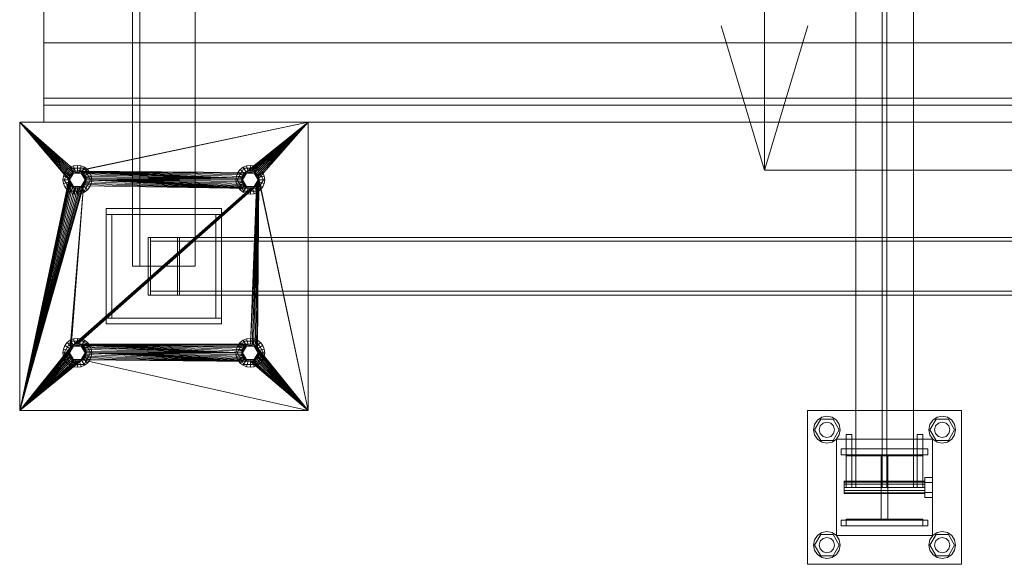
# Model space of a CAD drawing. Header units: millimetres. Extents: x -2233 to 61924, y -68080 to 6847.
# Tile 436 of 656: x 8333 to 9358, y -19060 to -18494. Entities that reach past the tile are written whole.
import ezdxf

# ---------------------------------------------------------------- set-up
doc = ezdxf.new("R2010")
doc.units = ezdxf.units.MM
for name, color, linetype, lineweight in [('COTAS_O', 1, 'Continuous', 0), ('superior_C01', 7, 'Continuous', 0), ('superior_mezcladora', 7, 'Continuous', 0)]:
    doc.layers.add(name, color=color, linetype=linetype, lineweight=lineweight)
doc.dimstyles.new('R19_100', dxfattribs={"dimtxt": 250, "dimasz": 150, "dimexe": 150, "dimexo": 80, "dimgap": 100, "dimtad": 1, "dimtih": 1, "dimtoh": 1, "dimdsep": 46, "dimcen": 0.09, "dimadec": 0, "dimazin": 0, "dimtfac": 1, "dimtdec": 4, "dimtofl": 0, "dimtmove": 0, "dimatfit": 3, "dimfxl": 1, "dimtolj": 1, "dimtzin": 0, "dimarcsym": 0})

# ---------------------------------------------------------------- blocks, each defined once
blk = doc.blocks.new('DIM_R27_41')
at = {"layer": 'COTAS_O'}
for p, q in [((9108.4, -17350), (9063.4, -17500)), ((9808.4, -17350), (9108.4, -17350)), ((9108.4, -18650), (9108.4, -17350)), ((9108.4, -17350), (9153.4, -17500)), ((9108.4, -18650), (9063.4, -18500)), ((9108.4, -18650), (9153.4, -18500)), ((9808.4, -18650), (9108.4, -18650))]:
    blk.add_line(p, q, dxfattribs=at)
blk.add_text('1300 O', height=250, rotation=90, dxfattribs=at).set_placement((9008.4, -18000))

msp = doc.modelspace()

# ---------------------------------------------------------------- linework, layer by layer
at = {"layer": 'superior_C01'}
for p, q in [((9203.297, -17020), (9203.297, -18980)), ((9230.797, -17020), (9230.797, -18980)), ((9235.797, -18980), (9235.797, -17020)), ((9263.297, -18980), (9263.297, -17020)), ((9153.297, -19060), (9153.297, -18900)), ((9153.297, -18900), (9313.297, -18900)), ((9313.297, -18900), (9313.297, -19060)), ((9160.363, -18914.642), (9163.397, -18910.101)), ((9160.497, -18920), (9166.897, -18908.915)), ((9163.397, -18910.101), (9167.939, -18907.066)), ((9166.897, -18908.915), (9179.697, -18908.915)), ((9167.939, -18907.066), (9173.297, -18906)), ((9169.297, -18913.072), (9173.297, -18912)), ((9173.297, -18906), (9178.655, -18907.066)), ((9173.297, -18912), (9177.297, -18913.072)), ((9178.655, -18907.066), (9183.196, -18910.101)), ((9179.697, -18908.915), (9186.097, -18920)), ((9183.196, -18910.101), (9186.231, -18914.642)), ((9280.363, -18914.642), (9283.397, -18910.101)), ((9280.497, -18920), (9286.897, -18908.915)), ((9283.397, -18910.101), (9287.939, -18907.066)), ((9286.897, -18908.915), (9299.697, -18908.915)), ((9287.939, -18907.066), (9293.297, -18906)), ((9289.297, -18913.072), (9293.297, -18912)), ((9293.297, -18906), (9298.655, -18907.066)), ((9293.297, -18912), (9297.297, -18913.072)), ((9298.655, -18907.066), (9303.196, -18910.101)), ((9299.697, -18908.915), (9306.097, -18920)), ((9303.196, -18910.101), (9306.231, -18914.642)), ((9159.297, -18920), (9160.363, -18914.642)), ((9160.363, -18925.358), (9159.297, -18920)), ((9166.897, -18931.085), (9160.497, -18920)), ((9165.297, -18920), (9166.369, -18916)), ((9166.369, -18924), (9165.297, -18920)), ((9166.369, -18916), (9169.297, -18913.072)), ((9177.297, -18913.072), (9180.225, -18916)), ((9186.097, -18920), (9179.697, -18931.085)), ((9180.225, -18916), (9181.297, -18920)), ((9181.297, -18920), (9180.225, -18924)), ((9186.231, -18914.642), (9187.297, -18920)), ((9187.297, -18920), (9186.231, -18925.358)), ((9279.297, -18920), (9280.363, -18914.642)), ((9280.363, -18925.358), (9279.297, -18920)), ((9286.897, -18931.085), (9280.497, -18920)), ((9285.297, -18920), (9286.369, -18916)), ((9286.369, -18924), (9285.297, -18920)), ((9286.369, -18916), (9289.297, -18913.072)), ((9297.297, -18913.072), (9300.225, -18916)), ((9306.097, -18920), (9299.697, -18931.085)), ((9300.225, -18916), (9301.297, -18920)), ((9301.297, -18920), (9300.225, -18924)), ((9306.231, -18914.642), (9307.297, -18920)), ((9307.297, -18920), (9306.231, -18925.358)), ((9163.397, -18929.899), (9160.363, -18925.358)), ((9167.939, -18932.934), (9163.397, -18929.899)), ((9169.297, -18926.928), (9166.369, -18924)), ((9179.697, -18931.085), (9166.897, -18931.085)), ((9173.297, -18934), (9167.939, -18932.934)), ((9173.297, -18928), (9169.297, -18926.928)), ((9177.297, -18926.928), (9173.297, -18928)), ((9178.655, -18932.934), (9173.297, -18934)), ((9180.225, -18924), (9177.297, -18926.928)), ((9183.196, -18929.899), (9178.655, -18932.934)), ((9186.231, -18925.358), (9183.196, -18929.899)), ((9183.297, -19030), (9183.297, -18930)), ((9183.297, -18930), (9283.297, -18930)), ((9193.297, -18980), (9193.297, -18925)), ((9193.297, -18925), (9199.297, -18925)), ((9199.297, -18980), (9199.297, -18925)), ((9267.297, -18980), (9267.297, -18925)), ((9267.297, -18925), (9273.297, -18925)), ((9273.297, -18980), (9273.297, -18925)), ((9283.397, -18929.899), (9280.363, -18925.358)), ((9283.297, -18930), (9283.297, -19030)), ((9287.939, -18932.934), (9283.397, -18929.899)), ((9289.297, -18926.928), (9286.369, -18924)), ((9299.697, -18931.085), (9286.897, -18931.085)), ((9293.297, -18934), (9287.939, -18932.934)), ((9293.297, -18928), (9289.297, -18926.928)), ((9297.297, -18926.928), (9293.297, -18928)), ((9298.655, -18932.934), (9293.297, -18934)), ((9300.225, -18924), (9297.297, -18926.928)), ((9303.196, -18929.899), (9298.655, -18932.934)), ((9306.231, -18925.358), (9303.196, -18929.899)), ((9188.297, -18940), (9278.297, -18940)), ((9188.297, -18946), (9188.297, -18940)), ((9193.297, -18947), (9193.297, -18940)), ((9193.297, -18940), (9273.297, -18940)), ((9273.297, -18940), (9273.297, -18947)), ((9278.297, -18946), (9278.297, -18940)), ((9188.297, -18946), (9278.297, -18946)), ((9273.297, -18947), (9193.297, -18947)), ((9229.797, -19013), (9229.797, -18947)), ((9229.797, -18947), (9236.797, -18947)), ((9236.797, -18947), (9236.797, -19013)), ((9191.297, -18974.457), (9191.297, -18973.6)), ((9275.297, -18973.6), (9191.297, -18973.6)), ((9191.297, -18974.457), (9191.297, -18976.8)), ((9191.297, -18974.457), (9275.297, -18974.457)), ((9275.297, -18974.8), (9275.297, -18969.6)), ((9283.297, -18969.6), (9275.297, -18969.6)), ((9275.297, -18973.6), (9275.297, -18974.457)), ((9275.297, -18974.457), (9275.297, -18976.8)), ((9283.297, -18969.6), (9283.297, -18974.8)), ((9191.297, -18976.8), (9191.297, -18980)), ((9191.297, -18976.8), (9275.297, -18976.8)), ((9191.297, -18980), (9191.297, -18983.2)), ((9191.297, -18980), (9275.297, -18980)), ((9191.297, -18983.2), (9191.297, -18985.543)), ((9191.297, -18983.2), (9275.297, -18983.2)), ((9193.297, -18980), (9199.297, -18980)), ((9263.297, -18980), (9203.297, -18980)), ((9235.797, -18980), (9230.797, -18980)), ((9267.297, -18980), (9273.297, -18980)), ((9275.297, -18974.8), (9275.297, -18985.2)), ((9275.297, -18974.8), (9283.297, -18974.8)), ((9275.297, -18976.8), (9275.297, -18980)), ((9275.297, -18980), (9275.297, -18983.2)), ((9275.297, -18983.2), (9275.297, -18985.543)), ((9283.297, -18974.8), (9283.297, -18985.2)), ((9191.297, -18985.543), (9191.297, -18986.4)), ((9191.297, -18985.543), (9275.297, -18985.543)), ((9191.297, -18986.4), (9275.297, -18986.4)), ((9275.297, -18985.2), (9275.297, -18990.4)), ((9275.297, -18985.2), (9283.297, -18985.2)), ((9275.297, -18985.543), (9275.297, -18986.4)), ((9275.297, -18990.4), (9283.297, -18990.4)), ((9283.297, -18985.2), (9283.297, -18990.4)), ((9188.297, -19014), (9278.297, -19014)), ((9188.297, -19020), (9188.297, -19014)), ((9193.297, -19020), (9193.297, -19013)), ((9193.297, -19013), (9273.297, -19013)), ((9236.797, -19013), (9229.797, -19013)), ((9273.297, -19013), (9273.297, -19020)), ((9278.297, -19020), (9278.297, -19014)), ((9188.297, -19020), (9278.297, -19020)), ((9273.297, -19020), (9193.297, -19020)), ((9159.297, -19040), (9160.363, -19034.642)), ((9160.363, -19034.642), (9163.397, -19030.101)), ((9160.497, -19040), (9166.897, -19028.915)), ((9163.397, -19030.101), (9167.939, -19027.066)), ((9166.369, -19036), (9169.297, -19033.072)), ((9166.897, -19028.915), (9179.697, -19028.915)), ((9167.939, -19027.066), (9173.297, -19026)), ((9169.297, -19033.072), (9173.297, -19032)), ((9173.297, -19026), (9178.655, -19027.066)), ((9173.297, -19032), (9177.297, -19033.072)), ((9177.297, -19033.072), (9180.225, -19036)), ((9178.655, -19027.066), (9183.196, -19030.101)), ((9179.697, -19028.915), (9186.097, -19040)), ((9183.196, -19030.101), (9186.231, -19034.642)), ((9283.297, -19030), (9183.297, -19030)), ((9186.231, -19034.642), (9187.297, -19040)), ((9279.297, -19040), (9280.363, -19034.642)), ((9280.363, -19034.642), (9283.397, -19030.101)), ((9280.497, -19040), (9286.897, -19028.915)), ((9283.397, -19030.101), (9287.939, -19027.066)), ((9286.369, -19036), (9289.297, -19033.072)), ((9286.897, -19028.915), (9299.697, -19028.915)), ((9287.939, -19027.066), (9293.297, -19026)), ((9289.297, -19033.072), (9293.297, -19032)), ((9293.297, -19026), (9298.655, -19027.066)), ((9293.297, -19032), (9297.297, -19033.072)), ((9297.297, -19033.072), (9300.225, -19036)), ((9298.655, -19027.066), (9303.196, -19030.101)), ((9299.697, -19028.915), (9306.097, -19040)), ((9303.196, -19030.101), (9306.231, -19034.642)), ((9306.231, -19034.642), (9307.297, -19040)), ((9160.363, -19045.358), (9159.297, -19040)), ((9163.397, -19049.899), (9160.363, -19045.358)), ((9166.897, -19051.085), (9160.497, -19040)), ((9165.297, -19040), (9166.369, -19036)), ((9166.369, -19044), (9165.297, -19040)), ((9169.297, -19046.928), (9166.369, -19044)), ((9180.225, -19044), (9177.297, -19046.928)), ((9186.097, -19040), (9179.697, -19051.085)), ((9180.225, -19036), (9181.297, -19040)), ((9181.297, -19040), (9180.225, -19044)), ((9186.231, -19045.358), (9183.196, -19049.899)), ((9187.297, -19040), (9186.231, -19045.358)), ((9280.363, -19045.358), (9279.297, -19040)), ((9283.397, -19049.899), (9280.363, -19045.358)), ((9286.897, -19051.085), (9280.497, -19040)), ((9285.297, -19040), (9286.369, -19036)), ((9286.369, -19044), (9285.297, -19040)), ((9289.297, -19046.928), (9286.369, -19044)), ((9300.225, -19044), (9297.297, -19046.928)), ((9306.097, -19040), (9299.697, -19051.085)), ((9300.225, -19036), (9301.297, -19040)), ((9301.297, -19040), (9300.225, -19044)), ((9306.231, -19045.358), (9303.196, -19049.899)), ((9307.297, -19040), (9306.231, -19045.358)), ((9167.939, -19052.934), (9163.397, -19049.899)), ((9179.697, -19051.085), (9166.897, -19051.085)), ((9173.297, -19054), (9167.939, -19052.934)), ((9173.297, -19048), (9169.297, -19046.928)), ((9177.297, -19046.928), (9173.297, -19048)), ((9178.655, -19052.934), (9173.297, -19054)), ((9183.196, -19049.899), (9178.655, -19052.934)), ((9287.939, -19052.934), (9283.397, -19049.899)), ((9299.697, -19051.085), (9286.897, -19051.085)), ((9293.297, -19054), (9287.939, -19052.934)), ((9293.297, -19048), (9289.297, -19046.928)), ((9297.297, -19046.928), (9293.297, -19048)), ((9298.655, -19052.934), (9293.297, -19054)), ((9303.196, -19049.899), (9298.655, -19052.934)), ((9313.297, -19060), (9153.297, -19060))]:
    msp.add_line(p, q, dxfattribs=at)
at = {"layer": 'superior_mezcladora'}
for p, q in [((8450.881, -17250), (8450.881, -18750)), ((8458.381, -18750), (8458.381, -17250)), ((8515.881, -18750), (8515.881, -17250)), ((8358.381, -18600), (8358.381, -17400)), ((8358.381, -18582.5), (8358.381, -18517.5)), ((8358.381, -18517.5), (9808.381, -18517.5)), ((8358.381, -18582.5), (8358.381, -18575)), ((8358.381, -18575), (9808.381, -18575)), ((9808.381, -18582.5), (8358.381, -18582.5)), ((8333.381, -18900), (8333.381, -18600)), ((8333.381, -18600), (8384.381, -18660)), ((8333.381, -18600), (8384.554, -18658.244)), ((8333.381, -18600), (8385.067, -18656.556)), ((8333.381, -18600), (8385.898, -18655)), ((8333.381, -18600), (8387.018, -18653.636)), ((8333.381, -18600), (8388.381, -18652.517)), ((8333.381, -18600), (8389.937, -18651.685)), ((8333.381, -18600), (8391.626, -18651.173)), ((8333.381, -18600), (8633.381, -18600)), ((9808.381, -18600), (8358.381, -18600)), ((8633.381, -18600), (8391.626, -18651.173)), ((8633.381, -18600), (8393.381, -18651)), ((8633.381, -18600), (8568.381, -18652.517)), ((8633.381, -18600), (8569.937, -18651.685)), ((8633.381, -18600), (8571.626, -18651.173)), ((8633.381, -18600), (8573.381, -18651)), ((8633.381, -18600), (8575.137, -18651.173)), ((8633.381, -18600), (8576.826, -18651.685)), ((8633.381, -18600), (8578.382, -18652.517)), ((8633.381, -18600), (8579.745, -18653.636)), ((8633.381, -18600), (8580.865, -18655)), ((8633.381, -18600), (8581.696, -18656.556)), ((8633.381, -18600), (8582.209, -18658.244)), ((8633.381, -18600), (8633.381, -18900)), ((8389.499, -18645.511), (8385.881, -18647.01)), ((8393.381, -18645), (8389.499, -18645.511)), ((8391.052, -18651.307), (8389.499, -18645.511)), ((8397.264, -18645.511), (8393.381, -18645)), ((8393.381, -18651), (8393.381, -18645)), ((8395.711, -18651.307), (8397.264, -18645.511)), ((8400.881, -18647.01), (8397.264, -18645.511)), ((8569.499, -18645.511), (8565.881, -18647.01)), ((8573.381, -18645), (8569.499, -18645.511)), ((8571.052, -18651.307), (8569.499, -18645.511)), ((8577.264, -18645.511), (8573.381, -18645)), ((8573.381, -18651), (8573.381, -18645)), ((8575.711, -18651.307), (8577.264, -18645.511)), ((8580.881, -18647.01), (8577.264, -18645.511)), ((8378.893, -18656.118), (8378.381, -18660)), ((8380.391, -18652.5), (8378.893, -18656.118)), ((8384.688, -18657.671), (8378.893, -18656.118)), ((8386.456, -18648.006), (8379.531, -18660)), ((8382.775, -18649.393), (8380.391, -18652.5)), ((8385.587, -18655.5), (8380.391, -18652.5)), ((8385.881, -18647.01), (8382.775, -18649.393)), ((8387.018, -18653.636), (8382.775, -18649.393)), ((8385.067, -18656.556), (8384.554, -18658.244)), ((8384.688, -18657.671), (8385.587, -18655.5)), ((8385.898, -18655), (8385.067, -18656.556)), ((8385.381, -18660), (8389.381, -18653.072)), ((8385.587, -18655.5), (8387.018, -18653.636)), ((8385.654, -18657.929), (8386.453, -18656)), ((8388.881, -18652.206), (8385.881, -18647.01)), ((8387.018, -18653.636), (8385.898, -18655)), ((8386.453, -18656), (8387.725, -18654.343)), ((8400.306, -18648.006), (8386.456, -18648.006)), ((8389.381, -18653.072), (8386.456, -18648.006)), ((8387.018, -18653.636), (8388.881, -18652.206)), ((8388.381, -18652.517), (8387.018, -18653.636)), ((8387.725, -18654.343), (8389.381, -18653.072)), ((8389.937, -18651.685), (8388.381, -18652.517)), ((8388.881, -18652.206), (8391.052, -18651.307)), ((8389.381, -18653.072), (8391.311, -18652.273)), ((8389.381, -18653.072), (8397.381, -18653.072)), ((8391.626, -18651.173), (8389.937, -18651.685)), ((8391.052, -18651.307), (8393.381, -18651)), ((8391.311, -18652.273), (8393.381, -18652)), ((8393.381, -18651), (8391.626, -18651.173)), ((8395.137, -18651.173), (8393.381, -18651)), ((8393.381, -18651), (8564.554, -18658.244)), ((8393.381, -18651), (8565.067, -18656.556)), ((8393.381, -18651), (8565.898, -18655)), ((8393.381, -18651), (8567.018, -18653.636)), ((8393.381, -18651), (8568.381, -18652.517)), ((8393.381, -18651), (8395.711, -18651.307)), ((8393.381, -18652), (8395.452, -18652.273)), ((8396.826, -18651.685), (8395.137, -18651.173)), ((8395.137, -18651.173), (8564.554, -18658.244)), ((8395.452, -18652.273), (8397.381, -18653.072)), ((8395.711, -18651.307), (8397.881, -18652.206)), ((8398.382, -18652.517), (8396.826, -18651.685)), ((8396.826, -18651.685), (8564.554, -18658.244)), ((8397.381, -18653.072), (8400.306, -18648.006)), ((8397.381, -18653.072), (8399.038, -18654.343)), ((8397.381, -18653.072), (8401.381, -18660)), ((8397.881, -18652.206), (8400.881, -18647.01)), ((8397.881, -18652.206), (8399.745, -18653.636)), ((8399.745, -18653.636), (8398.382, -18652.517)), ((8398.382, -18652.517), (8564.554, -18658.244)), ((8399.038, -18654.343), (8400.31, -18656)), ((8399.745, -18653.636), (8403.988, -18649.393)), ((8400.865, -18655), (8399.745, -18653.636)), ((8399.745, -18653.636), (8564.554, -18658.244)), ((8399.745, -18653.636), (8401.176, -18655.5)), ((8407.231, -18660), (8400.306, -18648.006)), ((8400.31, -18656), (8401.109, -18657.929)), ((8401.696, -18656.556), (8400.865, -18655)), ((8400.865, -18655), (8564.554, -18658.244)), ((8403.988, -18649.393), (8400.881, -18647.01)), ((8401.176, -18655.5), (8406.372, -18652.5)), ((8401.176, -18655.5), (8402.075, -18657.671)), ((8402.209, -18658.244), (8401.696, -18656.556)), ((8401.696, -18656.556), (8564.554, -18658.244)), ((8402.075, -18657.671), (8407.87, -18656.118)), ((8406.372, -18652.5), (8403.988, -18649.393)), ((8407.87, -18656.118), (8406.372, -18652.5)), ((8408.381, -18660), (8407.87, -18656.118)), ((8558.893, -18656.118), (8558.381, -18660)), ((8560.391, -18652.5), (8558.893, -18656.118)), ((8564.688, -18657.671), (8558.893, -18656.118)), ((8566.456, -18648.006), (8559.531, -18660)), ((8562.775, -18649.393), (8560.391, -18652.5)), ((8565.587, -18655.5), (8560.391, -18652.5)), ((8565.881, -18647.01), (8562.775, -18649.393)), ((8567.018, -18653.636), (8562.775, -18649.393)), ((8565.067, -18656.556), (8564.554, -18658.244)), ((8564.688, -18657.671), (8565.587, -18655.5)), ((8565.898, -18655), (8565.067, -18656.556)), ((8565.381, -18660), (8569.381, -18653.072)), ((8565.587, -18655.5), (8567.018, -18653.636)), ((8565.654, -18657.929), (8566.453, -18656)), ((8568.881, -18652.206), (8565.881, -18647.01)), ((8567.018, -18653.636), (8565.898, -18655)), ((8566.453, -18656), (8567.725, -18654.343)), ((8580.306, -18648.006), (8566.456, -18648.006)), ((8569.381, -18653.072), (8566.456, -18648.006)), ((8567.018, -18653.636), (8568.881, -18652.206)), ((8568.381, -18652.517), (8567.018, -18653.636)), ((8567.725, -18654.343), (8569.381, -18653.072)), ((8569.937, -18651.685), (8568.381, -18652.517)), ((8568.881, -18652.206), (8571.052, -18651.307)), ((8569.381, -18653.072), (8571.311, -18652.273)), ((8569.381, -18653.072), (8577.381, -18653.072)), ((8571.626, -18651.173), (8569.937, -18651.685)), ((8571.052, -18651.307), (8573.381, -18651)), ((8571.311, -18652.273), (8573.381, -18652)), ((8573.381, -18651), (8571.626, -18651.173)), ((8575.137, -18651.173), (8573.381, -18651)), ((8573.381, -18651), (8575.711, -18651.307)), ((8573.381, -18652), (8575.452, -18652.273)), ((8576.826, -18651.685), (8575.137, -18651.173)), ((8575.452, -18652.273), (8577.381, -18653.072)), ((8575.711, -18651.307), (8577.881, -18652.206)), ((8578.382, -18652.517), (8576.826, -18651.685)), ((8577.381, -18653.072), (8580.306, -18648.006)), ((8577.381, -18653.072), (8579.038, -18654.343)), ((8577.381, -18653.072), (8581.381, -18660)), ((8577.881, -18652.206), (8580.881, -18647.01)), ((8577.881, -18652.206), (8579.745, -18653.636)), ((8579.745, -18653.636), (8578.382, -18652.517)), ((8579.038, -18654.343), (8580.31, -18656)), ((8579.745, -18653.636), (8583.988, -18649.393)), ((8580.865, -18655), (8579.745, -18653.636)), ((8579.745, -18653.636), (8581.176, -18655.5)), ((8587.231, -18660), (8580.306, -18648.006)), ((8580.31, -18656), (8581.109, -18657.929)), ((8581.696, -18656.556), (8580.865, -18655)), ((8583.988, -18649.393), (8580.881, -18647.01)), ((8581.176, -18655.5), (8586.372, -18652.5)), ((8581.176, -18655.5), (8582.075, -18657.671)), ((8582.209, -18658.244), (8581.696, -18656.556)), ((8582.075, -18657.671), (8587.87, -18656.118)), ((8586.372, -18652.5), (8583.988, -18649.393)), ((8587.87, -18656.118), (8586.372, -18652.5)), ((8588.381, -18660), (8587.87, -18656.118)), ((8333.381, -18900), (8384.381, -18660)), ((8384.554, -18661.756), (8333.381, -18900)), ((8385.067, -18663.444), (8333.381, -18900)), ((8385.898, -18665), (8333.381, -18900)), ((8387.018, -18666.364), (8333.381, -18900)), ((8399.745, -18666.364), (8333.381, -18900)), ((8384.381, -18660), (8378.381, -18660)), ((8378.381, -18660), (8378.893, -18663.882)), ((8384.688, -18662.329), (8378.893, -18663.882)), ((8378.893, -18663.882), (8380.391, -18667.5)), ((8385.381, -18660), (8379.531, -18660)), ((8379.531, -18660), (8386.456, -18671.994)), ((8385.587, -18664.5), (8380.391, -18667.5)), ((8387.018, -18666.364), (8382.775, -18670.607)), ((8384.381, -18660), (8384.688, -18657.671)), ((8384.554, -18658.244), (8384.381, -18660)), ((8384.381, -18660), (8384.554, -18661.756)), ((8384.688, -18662.329), (8384.381, -18660)), ((8384.554, -18661.756), (8385.067, -18663.444)), ((8385.587, -18664.5), (8384.688, -18662.329)), ((8385.067, -18663.444), (8385.898, -18665)), ((8385.381, -18660), (8385.654, -18657.929)), ((8385.654, -18662.071), (8385.381, -18660)), ((8389.381, -18666.928), (8385.381, -18660)), ((8387.018, -18666.364), (8385.587, -18664.5)), ((8386.453, -18664), (8385.654, -18662.071)), ((8385.898, -18665), (8387.018, -18666.364)), ((8399.745, -18666.364), (8385.898, -18835)), ((8387.725, -18665.657), (8386.453, -18664)), ((8389.381, -18666.928), (8386.456, -18671.994)), ((8387.018, -18666.364), (8388.381, -18667.483)), ((8399.745, -18666.364), (8387.018, -18833.636)), ((8579.745, -18666.364), (8387.018, -18833.636)), ((8388.881, -18667.794), (8387.018, -18666.364)), ((8389.381, -18666.928), (8387.725, -18665.657)), ((8579.745, -18666.364), (8388.381, -18832.517)), ((8391.311, -18667.727), (8389.381, -18666.928)), ((8397.381, -18666.928), (8389.381, -18666.928)), ((8579.745, -18666.364), (8389.937, -18831.685)), ((8579.745, -18666.364), (8391.626, -18831.173)), ((8579.745, -18666.364), (8393.381, -18831)), ((8397.381, -18666.928), (8395.452, -18667.727)), ((8401.381, -18660), (8397.381, -18666.928)), ((8399.038, -18665.657), (8397.381, -18666.928)), ((8397.381, -18666.928), (8400.306, -18671.994)), ((8399.745, -18666.364), (8397.881, -18667.794)), ((8398.382, -18667.483), (8399.745, -18666.364)), ((8400.31, -18664), (8399.038, -18665.657)), ((8401.176, -18664.5), (8399.745, -18666.364)), ((8399.745, -18666.364), (8400.865, -18665)), ((8573.381, -18669), (8399.745, -18666.364)), ((8399.745, -18666.364), (8403.988, -18670.607)), ((8400.306, -18671.994), (8407.231, -18660)), ((8401.109, -18662.071), (8400.31, -18664)), ((8400.865, -18665), (8401.696, -18663.444)), ((8573.381, -18669), (8400.865, -18665)), ((8401.109, -18657.929), (8401.381, -18660)), ((8401.381, -18660), (8401.109, -18662.071)), ((8402.075, -18662.329), (8401.176, -18664.5)), ((8401.176, -18664.5), (8406.372, -18667.5)), ((8407.231, -18660), (8401.381, -18660)), ((8401.696, -18663.444), (8402.209, -18661.756)), ((8573.381, -18669), (8401.696, -18663.444)), ((8402.075, -18657.671), (8402.381, -18660)), ((8402.381, -18660), (8402.075, -18662.329)), ((8402.075, -18662.329), (8407.87, -18663.882)), ((8402.381, -18660), (8402.209, -18658.244)), ((8402.209, -18658.244), (8564.554, -18658.244)), ((8402.209, -18661.756), (8402.381, -18660)), ((8573.381, -18669), (8402.209, -18661.756)), ((8402.381, -18660), (8564.554, -18658.244)), ((8564.381, -18660), (8402.381, -18660)), ((8564.554, -18661.756), (8402.381, -18660)), ((8565.067, -18663.444), (8402.381, -18660)), ((8565.898, -18665), (8402.381, -18660)), ((8567.018, -18666.364), (8402.381, -18660)), ((8568.381, -18667.483), (8402.381, -18660)), ((8569.937, -18668.315), (8402.381, -18660)), ((8571.626, -18668.827), (8402.381, -18660)), ((8573.381, -18669), (8402.381, -18660)), ((8408.381, -18660), (8402.381, -18660)), ((8406.372, -18667.5), (8407.87, -18663.882)), ((8407.87, -18663.882), (8408.381, -18660)), ((8564.381, -18660), (8558.381, -18660)), ((8558.381, -18660), (8558.893, -18663.882)), ((8564.688, -18662.329), (8558.893, -18663.882)), ((8558.893, -18663.882), (8560.391, -18667.5)), ((8565.381, -18660), (8559.531, -18660)), ((8559.531, -18660), (8566.456, -18671.994)), ((8565.587, -18664.5), (8560.391, -18667.5)), ((8567.018, -18666.364), (8562.775, -18670.607)), ((8564.381, -18660), (8564.688, -18657.671)), ((8564.554, -18658.244), (8564.381, -18660)), ((8564.381, -18660), (8564.554, -18661.756)), ((8564.688, -18662.329), (8564.381, -18660)), ((8564.554, -18661.756), (8565.067, -18663.444)), ((8565.587, -18664.5), (8564.688, -18662.329)), ((8565.067, -18663.444), (8565.898, -18665)), ((8565.381, -18660), (8565.654, -18657.929)), ((8565.654, -18662.071), (8565.381, -18660)), ((8569.381, -18666.928), (8565.381, -18660)), ((8567.018, -18666.364), (8565.587, -18664.5)), ((8566.453, -18664), (8565.654, -18662.071)), ((8565.898, -18665), (8567.018, -18666.364)), ((8567.725, -18665.657), (8566.453, -18664)), ((8569.381, -18666.928), (8566.456, -18671.994)), ((8567.018, -18666.364), (8568.381, -18667.483)), ((8568.881, -18667.794), (8567.018, -18666.364)), ((8569.381, -18666.928), (8567.725, -18665.657)), ((8571.311, -18667.727), (8569.381, -18666.928)), ((8577.381, -18666.928), (8569.381, -18666.928)), ((8582.381, -18660), (8573.381, -18831)), ((8582.209, -18661.756), (8573.381, -18831)), ((8581.696, -18663.444), (8573.381, -18831)), ((8580.865, -18665), (8573.381, -18831)), ((8579.745, -18666.364), (8573.381, -18831)), ((8582.381, -18660), (8575.137, -18831.173)), ((8577.381, -18666.928), (8575.452, -18667.727)), ((8576.826, -18831.685), (8582.381, -18660)), ((8581.381, -18660), (8577.381, -18666.928)), ((8579.038, -18665.657), (8577.381, -18666.928)), ((8577.381, -18666.928), (8580.306, -18671.994)), ((8579.745, -18666.364), (8577.881, -18667.794)), ((8578.382, -18832.517), (8582.381, -18660)), ((8578.382, -18667.483), (8579.745, -18666.364)), ((8580.31, -18664), (8579.038, -18665.657)), ((8579.745, -18833.636), (8582.381, -18660)), ((8581.176, -18664.5), (8579.745, -18666.364)), ((8579.745, -18666.364), (8580.865, -18665)), ((8579.745, -18666.364), (8583.988, -18670.607)), ((8580.306, -18671.994), (8587.231, -18660)), ((8581.109, -18662.071), (8580.31, -18664)), ((8580.865, -18835), (8582.381, -18660)), ((8580.865, -18665), (8581.696, -18663.444)), ((8581.109, -18657.929), (8581.381, -18660)), ((8581.381, -18660), (8581.109, -18662.071)), ((8582.075, -18662.329), (8581.176, -18664.5)), ((8581.176, -18664.5), (8586.372, -18667.5)), ((8587.231, -18660), (8581.381, -18660)), ((8581.696, -18663.444), (8582.209, -18661.756)), ((8582.075, -18657.671), (8582.381, -18660)), ((8582.381, -18660), (8582.075, -18662.329)), ((8582.075, -18662.329), (8587.87, -18663.882)), ((8633.381, -18900), (8582.209, -18658.244)), ((8582.381, -18660), (8582.209, -18658.244)), ((8582.209, -18661.756), (8582.381, -18660)), ((8633.381, -18900), (8582.381, -18660)), ((8588.381, -18660), (8582.381, -18660)), ((8586.372, -18667.5), (8587.87, -18663.882)), ((8587.87, -18663.882), (8588.381, -18660)), ((8388.381, -18667.483), (8333.381, -18900)), ((8398.382, -18667.483), (8333.381, -18900)), ((8389.937, -18668.315), (8333.381, -18900)), ((8396.826, -18668.315), (8333.381, -18900)), ((8391.626, -18668.827), (8333.381, -18900)), ((8395.137, -18668.827), (8333.381, -18900)), ((8393.381, -18669), (8333.381, -18900)), ((8380.391, -18667.5), (8382.775, -18670.607)), ((8382.775, -18670.607), (8385.881, -18672.99)), ((8388.881, -18667.794), (8385.881, -18672.99)), ((8385.881, -18672.99), (8389.499, -18674.489)), ((8386.456, -18671.994), (8400.306, -18671.994)), ((8578.382, -18667.483), (8387.018, -18833.636)), ((8576.826, -18668.315), (8387.018, -18833.636)), ((8575.137, -18668.827), (8387.018, -18833.636)), ((8573.381, -18669), (8387.018, -18833.636)), ((8388.381, -18667.483), (8389.937, -18668.315)), ((8391.052, -18668.693), (8388.881, -18667.794)), ((8391.052, -18668.693), (8389.499, -18674.489)), ((8389.499, -18674.489), (8393.381, -18675)), ((8389.937, -18668.315), (8391.626, -18668.827)), ((8393.381, -18669), (8391.052, -18668.693)), ((8393.381, -18668), (8391.311, -18667.727)), ((8391.626, -18668.827), (8393.381, -18669)), ((8395.452, -18667.727), (8393.381, -18668)), ((8395.711, -18668.693), (8393.381, -18669)), ((8393.381, -18669), (8395.137, -18668.827)), ((8393.381, -18669), (8393.381, -18675)), ((8393.381, -18675), (8397.264, -18674.489)), ((8395.137, -18668.827), (8396.826, -18668.315)), ((8397.881, -18667.794), (8395.711, -18668.693)), ((8395.711, -18668.693), (8397.264, -18674.489)), ((8396.826, -18668.315), (8398.382, -18667.483)), ((8397.264, -18674.489), (8400.881, -18672.99)), ((8397.881, -18667.794), (8400.881, -18672.99)), ((8400.881, -18672.99), (8403.988, -18670.607)), ((8403.988, -18670.607), (8406.372, -18667.5)), ((8560.391, -18667.5), (8562.775, -18670.607)), ((8562.775, -18670.607), (8565.881, -18672.99)), ((8568.881, -18667.794), (8565.881, -18672.99)), ((8565.881, -18672.99), (8569.499, -18674.489)), ((8566.456, -18671.994), (8580.306, -18671.994)), ((8568.381, -18667.483), (8569.937, -18668.315)), ((8571.052, -18668.693), (8568.881, -18667.794)), ((8571.052, -18668.693), (8569.499, -18674.489)), ((8569.499, -18674.489), (8573.381, -18675)), ((8569.937, -18668.315), (8571.626, -18668.827)), ((8573.381, -18669), (8571.052, -18668.693)), ((8573.381, -18668), (8571.311, -18667.727)), ((8571.626, -18668.827), (8573.381, -18669)), ((8575.452, -18667.727), (8573.381, -18668)), ((8575.711, -18668.693), (8573.381, -18669)), ((8573.381, -18669), (8575.137, -18668.827)), ((8573.381, -18669), (8573.381, -18675)), ((8573.381, -18675), (8577.264, -18674.489)), ((8575.137, -18668.827), (8576.826, -18668.315)), ((8577.881, -18667.794), (8575.711, -18668.693)), ((8575.711, -18668.693), (8577.264, -18674.489)), ((8576.826, -18668.315), (8578.382, -18667.483)), ((8577.264, -18674.489), (8580.881, -18672.99)), ((8577.881, -18667.794), (8580.881, -18672.99)), ((8580.881, -18672.99), (8583.988, -18670.607)), ((8583.988, -18670.607), (8586.372, -18667.5)), ((8423.381, -18696), (8423.381, -18690)), ((8423.381, -18690), (8543.381, -18690)), ((8543.381, -18696), (8423.381, -18696)), ((8423.381, -18804), (8423.381, -18696)), ((8423.381, -18696), (8429.381, -18696)), ((8429.381, -18696), (8429.381, -18804)), ((8537.381, -18804), (8537.381, -18696)), ((8537.381, -18696), (8543.381, -18696)), ((8543.381, -18690), (8543.381, -18696)), ((8543.381, -18696), (8543.381, -18804)), ((9792.183, -18720), (8467.183, -18720)), ((8467.183, -18720), (8467.183, -18780)), ((8469.343, -18720), (8467.183, -18720)), ((8469.343, -18780), (8469.343, -18720)), ((8469.343, -18720), (9794.343, -18720)), ((8469.343, -18720), (8469.343, -18724)), ((8497.42, -18720), (8469.343, -18720)), ((8469.343, -18724), (9794.343, -18724)), ((8469.343, -18724), (8497.42, -18724)), ((9822.42, -18720), (8497.42, -18720)), ((8497.42, -18720), (8497.42, -18780)), ((8499.58, -18720), (8497.42, -18720)), ((8497.42, -18724), (8497.42, -18720)), ((9822.42, -18724), (8497.42, -18724)), ((8499.58, -18780), (8499.58, -18720)), ((8499.58, -18720), (9824.58, -18720)), ((8450.881, -18750), (8515.881, -18750)), ((8450.881, -18750), (8458.381, -18750)), ((9794.343, -18776), (8469.343, -18776)), ((8469.343, -18776), (8469.343, -18780)), ((8497.42, -18776), (8469.343, -18776)), ((8497.42, -18780), (8497.42, -18776)), ((8497.42, -18776), (9822.42, -18776)), ((8467.183, -18780), (9792.183, -18780)), ((8467.183, -18780), (8469.343, -18780)), ((9794.343, -18780), (8469.343, -18780)), ((8469.343, -18780), (8497.42, -18780)), ((8497.42, -18780), (9822.42, -18780)), ((8497.42, -18780), (8499.58, -18780)), ((9824.58, -18780), (8499.58, -18780)), ((8423.381, -18810), (8423.381, -18804)), ((8423.381, -18804), (8543.381, -18804)), ((8429.381, -18804), (8423.381, -18804)), ((8543.381, -18810), (8423.381, -18810)), ((8543.381, -18804), (8537.381, -18804)), ((8543.381, -18804), (8543.381, -18810)), ((8386.456, -18828.006), (8379.531, -18840)), ((8382.775, -18829.393), (8380.391, -18832.5)), ((8385.881, -18827.01), (8382.775, -18829.393)), ((8387.018, -18833.636), (8382.775, -18829.393)), ((8389.499, -18825.511), (8385.881, -18827.01)), ((8388.881, -18832.206), (8385.881, -18827.01)), ((8400.306, -18828.006), (8386.456, -18828.006)), ((8389.381, -18833.072), (8386.456, -18828.006)), ((8393.381, -18825), (8389.499, -18825.511)), ((8391.052, -18831.307), (8389.499, -18825.511)), ((8391.052, -18831.307), (8393.381, -18831)), ((8393.381, -18831), (8391.626, -18831.173)), ((8397.264, -18825.511), (8393.381, -18825)), ((8393.381, -18831), (8393.381, -18825)), ((8395.137, -18831.173), (8393.381, -18831)), ((8393.381, -18831), (8564.381, -18840)), ((8393.381, -18831), (8564.554, -18838.244)), ((8393.381, -18831), (8565.067, -18836.556)), ((8393.381, -18831), (8565.898, -18835)), ((8393.381, -18831), (8567.018, -18833.636)), ((8393.381, -18831), (8568.381, -18832.517)), ((8393.381, -18831), (8569.937, -18831.685)), ((8393.381, -18831), (8571.626, -18831.173)), ((8393.381, -18831), (8573.381, -18831)), ((8393.381, -18831), (8395.711, -18831.307)), ((8395.711, -18831.307), (8397.264, -18825.511)), ((8400.881, -18827.01), (8397.264, -18825.511)), ((8397.381, -18833.072), (8400.306, -18828.006)), ((8397.881, -18832.206), (8400.881, -18827.01)), ((8399.745, -18833.636), (8403.988, -18829.393)), ((8407.231, -18840), (8400.306, -18828.006)), ((8403.988, -18829.393), (8400.881, -18827.01)), ((8406.372, -18832.5), (8403.988, -18829.393)), ((8566.456, -18828.006), (8559.531, -18840)), ((8562.775, -18829.393), (8560.391, -18832.5)), ((8565.881, -18827.01), (8562.775, -18829.393)), ((8567.018, -18833.636), (8562.775, -18829.393)), ((8569.499, -18825.511), (8565.881, -18827.01)), ((8568.881, -18832.206), (8565.881, -18827.01)), ((8580.306, -18828.006), (8566.456, -18828.006)), ((8569.381, -18833.072), (8566.456, -18828.006)), ((8573.381, -18825), (8569.499, -18825.511)), ((8571.052, -18831.307), (8569.499, -18825.511)), ((8571.052, -18831.307), (8573.381, -18831)), ((8573.381, -18831), (8571.626, -18831.173)), ((8577.264, -18825.511), (8573.381, -18825)), ((8573.381, -18831), (8573.381, -18825)), ((8575.137, -18831.173), (8573.381, -18831)), ((8573.381, -18831), (8575.711, -18831.307)), ((8575.711, -18831.307), (8577.264, -18825.511)), ((8580.881, -18827.01), (8577.264, -18825.511)), ((8577.381, -18833.072), (8580.306, -18828.006)), ((8577.881, -18832.206), (8580.881, -18827.01)), ((8579.745, -18833.636), (8583.988, -18829.393)), ((8587.231, -18840), (8580.306, -18828.006)), ((8583.988, -18829.393), (8580.881, -18827.01)), ((8586.372, -18832.5), (8583.988, -18829.393)), ((8333.381, -18900), (8385.898, -18835)), ((8333.381, -18900), (8385.067, -18836.556)), ((8333.381, -18900), (8384.554, -18838.244)), ((8384.381, -18840), (8333.381, -18900)), ((8378.893, -18836.118), (8378.381, -18840)), ((8384.381, -18840), (8378.381, -18840)), ((8378.381, -18840), (8378.893, -18843.882)), ((8380.391, -18832.5), (8378.893, -18836.118)), ((8384.688, -18837.671), (8378.893, -18836.118)), ((8385.381, -18840), (8379.531, -18840)), ((8379.531, -18840), (8386.456, -18851.994)), ((8385.587, -18835.5), (8380.391, -18832.5)), ((8384.381, -18840), (8384.688, -18837.671)), ((8384.554, -18838.244), (8384.381, -18840)), ((8384.381, -18840), (8384.554, -18841.756)), ((8384.688, -18842.329), (8384.381, -18840)), ((8385.067, -18836.556), (8384.554, -18838.244)), ((8384.688, -18837.671), (8385.587, -18835.5)), ((8385.898, -18835), (8385.067, -18836.556)), ((8385.381, -18840), (8389.381, -18833.072)), ((8385.381, -18840), (8385.654, -18837.929)), ((8385.654, -18842.071), (8385.381, -18840)), ((8389.381, -18846.928), (8385.381, -18840)), ((8385.587, -18835.5), (8387.018, -18833.636)), ((8385.654, -18837.929), (8386.453, -18836)), ((8387.018, -18833.636), (8385.898, -18835)), ((8386.453, -18836), (8387.725, -18834.343)), ((8387.018, -18833.636), (8388.881, -18832.206)), ((8388.381, -18832.517), (8387.018, -18833.636)), ((8387.725, -18834.343), (8389.381, -18833.072)), ((8389.937, -18831.685), (8388.381, -18832.517)), ((8388.881, -18832.206), (8391.052, -18831.307)), ((8389.381, -18833.072), (8391.311, -18832.273)), ((8389.381, -18833.072), (8397.381, -18833.072)), ((8391.626, -18831.173), (8389.937, -18831.685)), ((8391.311, -18832.273), (8393.381, -18832)), ((8393.381, -18832), (8395.452, -18832.273)), ((8396.826, -18831.685), (8395.137, -18831.173)), ((8395.137, -18831.173), (8564.381, -18840)), ((8395.452, -18832.273), (8397.381, -18833.072)), ((8395.711, -18831.307), (8397.881, -18832.206)), ((8398.382, -18832.517), (8396.826, -18831.685)), ((8396.826, -18831.685), (8564.381, -18840)), ((8397.381, -18833.072), (8399.038, -18834.343)), ((8397.381, -18833.072), (8401.381, -18840)), ((8401.381, -18840), (8397.381, -18846.928)), ((8397.881, -18832.206), (8399.745, -18833.636)), ((8399.745, -18833.636), (8398.382, -18832.517)), ((8398.382, -18832.517), (8564.381, -18840)), ((8399.038, -18834.343), (8400.31, -18836)), ((8400.865, -18835), (8399.745, -18833.636)), ((8399.745, -18833.636), (8564.381, -18840)), ((8399.745, -18833.636), (8401.176, -18835.5)), ((8400.306, -18851.994), (8407.231, -18840)), ((8400.31, -18836), (8401.109, -18837.929)), ((8401.696, -18836.556), (8400.865, -18835)), ((8400.865, -18835), (8564.381, -18840)), ((8401.109, -18837.929), (8401.381, -18840)), ((8401.381, -18840), (8401.109, -18842.071)), ((8401.176, -18835.5), (8406.372, -18832.5)), ((8401.176, -18835.5), (8402.075, -18837.671)), ((8407.231, -18840), (8401.381, -18840)), ((8402.209, -18838.244), (8401.696, -18836.556)), ((8401.696, -18836.556), (8564.381, -18840)), ((8402.075, -18837.671), (8407.87, -18836.118)), ((8402.075, -18837.671), (8402.381, -18840)), ((8402.381, -18840), (8402.075, -18842.329)), ((8402.381, -18840), (8402.209, -18838.244)), ((8402.209, -18838.244), (8564.381, -18840)), ((8402.209, -18841.756), (8402.381, -18840)), ((8564.381, -18840), (8402.381, -18840)), ((8564.554, -18841.756), (8402.381, -18840)), ((8565.067, -18843.444), (8402.381, -18840)), ((8565.898, -18845), (8402.381, -18840)), ((8567.018, -18846.364), (8402.381, -18840)), ((8568.381, -18847.483), (8402.381, -18840)), ((8569.937, -18848.315), (8402.381, -18840)), ((8571.626, -18848.827), (8402.381, -18840)), ((8573.381, -18849), (8402.381, -18840)), ((8408.381, -18840), (8402.381, -18840)), ((8407.87, -18836.118), (8406.372, -18832.5)), ((8408.381, -18840), (8407.87, -18836.118)), ((8407.87, -18843.882), (8408.381, -18840)), ((8558.893, -18836.118), (8558.381, -18840)), ((8564.381, -18840), (8558.381, -18840)), ((8558.381, -18840), (8558.893, -18843.882)), ((8560.391, -18832.5), (8558.893, -18836.118)), ((8564.688, -18837.671), (8558.893, -18836.118)), ((8565.381, -18840), (8559.531, -18840)), ((8559.531, -18840), (8566.456, -18851.994)), ((8565.587, -18835.5), (8560.391, -18832.5)), ((8564.381, -18840), (8564.688, -18837.671)), ((8564.554, -18838.244), (8564.381, -18840)), ((8564.381, -18840), (8564.554, -18841.756)), ((8564.688, -18842.329), (8564.381, -18840)), ((8565.067, -18836.556), (8564.554, -18838.244)), ((8564.688, -18837.671), (8565.587, -18835.5)), ((8565.898, -18835), (8565.067, -18836.556)), ((8565.381, -18840), (8569.381, -18833.072)), ((8565.381, -18840), (8565.654, -18837.929)), ((8565.654, -18842.071), (8565.381, -18840)), ((8569.381, -18846.928), (8565.381, -18840)), ((8565.587, -18835.5), (8567.018, -18833.636)), ((8565.654, -18837.929), (8566.453, -18836)), ((8567.018, -18833.636), (8565.898, -18835)), ((8566.453, -18836), (8567.725, -18834.343)), ((8567.018, -18833.636), (8568.881, -18832.206)), ((8568.381, -18832.517), (8567.018, -18833.636)), ((8567.725, -18834.343), (8569.381, -18833.072)), ((8569.937, -18831.685), (8568.381, -18832.517)), ((8568.881, -18832.206), (8571.052, -18831.307)), ((8569.381, -18833.072), (8571.311, -18832.273)), ((8569.381, -18833.072), (8577.381, -18833.072)), ((8571.626, -18831.173), (8569.937, -18831.685)), ((8571.311, -18832.273), (8573.381, -18832)), ((8573.381, -18832), (8575.452, -18832.273)), ((8576.826, -18831.685), (8575.137, -18831.173)), ((8575.452, -18832.273), (8577.381, -18833.072)), ((8575.711, -18831.307), (8577.881, -18832.206)), ((8578.382, -18832.517), (8576.826, -18831.685)), ((8577.381, -18833.072), (8579.038, -18834.343)), ((8577.381, -18833.072), (8581.381, -18840)), ((8581.381, -18840), (8577.381, -18846.928)), ((8577.881, -18832.206), (8579.745, -18833.636)), ((8579.745, -18833.636), (8578.382, -18832.517)), ((8579.038, -18834.343), (8580.31, -18836)), ((8580.865, -18835), (8579.745, -18833.636)), ((8579.745, -18833.636), (8581.176, -18835.5)), ((8580.306, -18851.994), (8587.231, -18840)), ((8580.31, -18836), (8581.109, -18837.929)), ((8581.696, -18836.556), (8580.865, -18835)), ((8580.865, -18835), (8633.381, -18900)), ((8581.109, -18837.929), (8581.381, -18840)), ((8581.381, -18840), (8581.109, -18842.071)), ((8581.176, -18835.5), (8586.372, -18832.5)), ((8581.176, -18835.5), (8582.075, -18837.671)), ((8587.231, -18840), (8581.381, -18840)), ((8582.209, -18838.244), (8581.696, -18836.556)), ((8581.696, -18836.556), (8633.381, -18900)), ((8582.075, -18837.671), (8587.87, -18836.118)), ((8582.075, -18837.671), (8582.381, -18840)), ((8582.381, -18840), (8582.075, -18842.329)), ((8582.381, -18840), (8582.209, -18838.244)), ((8582.209, -18838.244), (8633.381, -18900)), ((8582.209, -18841.756), (8582.381, -18840)), ((8582.381, -18840), (8633.381, -18900)), ((8588.381, -18840), (8582.381, -18840)), ((8587.87, -18836.118), (8586.372, -18832.5)), ((8588.381, -18840), (8587.87, -18836.118)), ((8587.87, -18843.882), (8588.381, -18840)), ((8384.554, -18841.756), (8333.381, -18900)), ((8385.067, -18843.444), (8333.381, -18900)), ((8385.898, -18845), (8333.381, -18900)), ((8387.018, -18846.364), (8333.381, -18900)), ((8388.381, -18847.483), (8333.381, -18900)), ((8398.382, -18847.483), (8333.381, -18900)), ((8389.937, -18848.315), (8333.381, -18900)), ((8396.826, -18848.315), (8333.381, -18900)), ((8391.626, -18848.827), (8333.381, -18900)), ((8395.137, -18848.827), (8333.381, -18900)), ((8393.381, -18849), (8333.381, -18900)), ((8384.688, -18842.329), (8378.893, -18843.882)), ((8378.893, -18843.882), (8380.391, -18847.5)), ((8385.587, -18844.5), (8380.391, -18847.5)), ((8380.391, -18847.5), (8382.775, -18850.607)), ((8387.018, -18846.364), (8382.775, -18850.607)), ((8382.775, -18850.607), (8385.881, -18852.99)), ((8384.554, -18841.756), (8385.067, -18843.444)), ((8385.587, -18844.5), (8384.688, -18842.329)), ((8385.067, -18843.444), (8385.898, -18845)), ((8387.018, -18846.364), (8385.587, -18844.5)), ((8386.453, -18844), (8385.654, -18842.071)), ((8388.881, -18847.794), (8385.881, -18852.99)), ((8385.898, -18845), (8387.018, -18846.364)), ((8387.725, -18845.657), (8386.453, -18844)), ((8389.381, -18846.928), (8386.456, -18851.994)), ((8387.018, -18846.364), (8388.381, -18847.483)), ((8388.881, -18847.794), (8387.018, -18846.364)), ((8389.381, -18846.928), (8387.725, -18845.657)), ((8388.381, -18847.483), (8389.937, -18848.315)), ((8391.052, -18848.693), (8388.881, -18847.794)), ((8391.311, -18847.727), (8389.381, -18846.928)), ((8397.381, -18846.928), (8389.381, -18846.928)), ((8391.052, -18848.693), (8389.499, -18854.489)), ((8389.937, -18848.315), (8391.626, -18848.827)), ((8393.381, -18849), (8391.052, -18848.693)), ((8393.381, -18848), (8391.311, -18847.727)), ((8391.626, -18848.827), (8393.381, -18849)), ((8395.452, -18847.727), (8393.381, -18848)), ((8395.711, -18848.693), (8393.381, -18849)), ((8393.381, -18849), (8395.137, -18848.827)), ((8393.381, -18849), (8393.381, -18855)), ((8395.137, -18848.827), (8396.826, -18848.315)), ((8397.381, -18846.928), (8395.452, -18847.727)), ((8397.881, -18847.794), (8395.711, -18848.693)), ((8395.711, -18848.693), (8397.264, -18854.489)), ((8396.826, -18848.315), (8398.382, -18847.483)), ((8399.038, -18845.657), (8397.381, -18846.928)), ((8397.381, -18846.928), (8400.306, -18851.994)), ((8399.745, -18846.364), (8397.881, -18847.794)), ((8397.881, -18847.794), (8400.881, -18852.99)), ((8398.382, -18847.483), (8399.745, -18846.364)), ((8398.382, -18847.483), (8633.381, -18900)), ((8573.381, -18849), (8398.382, -18847.483)), ((8400.31, -18844), (8399.038, -18845.657)), ((8401.176, -18844.5), (8399.745, -18846.364)), ((8399.745, -18846.364), (8400.865, -18845)), ((8573.381, -18849), (8399.745, -18846.364)), ((8399.745, -18846.364), (8403.988, -18850.607)), ((8401.109, -18842.071), (8400.31, -18844)), ((8400.865, -18845), (8401.696, -18843.444)), ((8573.381, -18849), (8400.865, -18845)), ((8400.881, -18852.99), (8403.988, -18850.607)), ((8402.075, -18842.329), (8401.176, -18844.5)), ((8401.176, -18844.5), (8406.372, -18847.5)), ((8401.696, -18843.444), (8402.209, -18841.756)), ((8573.381, -18849), (8401.696, -18843.444)), ((8402.075, -18842.329), (8407.87, -18843.882)), ((8573.381, -18849), (8402.209, -18841.756)), ((8403.988, -18850.607), (8406.372, -18847.5)), ((8406.372, -18847.5), (8407.87, -18843.882)), ((8564.688, -18842.329), (8558.893, -18843.882)), ((8558.893, -18843.882), (8560.391, -18847.5)), ((8565.587, -18844.5), (8560.391, -18847.5)), ((8560.391, -18847.5), (8562.775, -18850.607)), ((8567.018, -18846.364), (8562.775, -18850.607)), ((8562.775, -18850.607), (8565.881, -18852.99)), ((8564.554, -18841.756), (8565.067, -18843.444)), ((8565.587, -18844.5), (8564.688, -18842.329)), ((8565.067, -18843.444), (8565.898, -18845)), ((8567.018, -18846.364), (8565.587, -18844.5)), ((8566.453, -18844), (8565.654, -18842.071)), ((8568.881, -18847.794), (8565.881, -18852.99)), ((8565.898, -18845), (8567.018, -18846.364)), ((8567.725, -18845.657), (8566.453, -18844)), ((8569.381, -18846.928), (8566.456, -18851.994)), ((8567.018, -18846.364), (8568.381, -18847.483)), ((8568.881, -18847.794), (8567.018, -18846.364)), ((8569.381, -18846.928), (8567.725, -18845.657)), ((8568.381, -18847.483), (8569.937, -18848.315)), ((8571.052, -18848.693), (8568.881, -18847.794)), ((8571.311, -18847.727), (8569.381, -18846.928)), ((8577.381, -18846.928), (8569.381, -18846.928)), ((8571.052, -18848.693), (8569.499, -18854.489)), ((8569.937, -18848.315), (8571.626, -18848.827)), ((8573.381, -18849), (8571.052, -18848.693)), ((8573.381, -18848), (8571.311, -18847.727)), ((8571.626, -18848.827), (8573.381, -18849)), ((8575.452, -18847.727), (8573.381, -18848)), ((8575.711, -18848.693), (8573.381, -18849)), ((8573.381, -18849), (8575.137, -18848.827)), ((8573.381, -18849), (8633.381, -18900)), ((8573.381, -18849), (8573.381, -18855)), ((8575.137, -18848.827), (8576.826, -18848.315)), ((8575.137, -18848.827), (8633.381, -18900)), ((8577.381, -18846.928), (8575.452, -18847.727)), ((8577.881, -18847.794), (8575.711, -18848.693)), ((8575.711, -18848.693), (8577.264, -18854.489)), ((8576.826, -18848.315), (8578.382, -18847.483)), ((8576.826, -18848.315), (8633.381, -18900)), ((8579.038, -18845.657), (8577.381, -18846.928)), ((8577.381, -18846.928), (8580.306, -18851.994)), ((8579.745, -18846.364), (8577.881, -18847.794)), ((8577.881, -18847.794), (8580.881, -18852.99)), ((8578.382, -18847.483), (8579.745, -18846.364)), ((8578.382, -18847.483), (8633.381, -18900)), ((8580.31, -18844), (8579.038, -18845.657)), ((8581.176, -18844.5), (8579.745, -18846.364)), ((8579.745, -18846.364), (8580.865, -18845)), ((8579.745, -18846.364), (8633.381, -18900)), ((8579.745, -18846.364), (8583.988, -18850.607)), ((8581.109, -18842.071), (8580.31, -18844)), ((8580.865, -18845), (8581.696, -18843.444)), ((8580.865, -18845), (8633.381, -18900)), ((8580.881, -18852.99), (8583.988, -18850.607)), ((8582.075, -18842.329), (8581.176, -18844.5)), ((8581.176, -18844.5), (8586.372, -18847.5)), ((8581.696, -18843.444), (8582.209, -18841.756)), ((8581.696, -18843.444), (8633.381, -18900)), ((8582.075, -18842.329), (8587.87, -18843.882)), ((8582.209, -18841.756), (8633.381, -18900)), ((8583.988, -18850.607), (8586.372, -18847.5)), ((8586.372, -18847.5), (8587.87, -18843.882)), ((8385.881, -18852.99), (8389.499, -18854.489)), ((8386.456, -18851.994), (8400.306, -18851.994)), ((8389.499, -18854.489), (8393.381, -18855)), ((8393.381, -18855), (8397.264, -18854.489)), ((8397.264, -18854.489), (8400.881, -18852.99)), ((8565.881, -18852.99), (8569.499, -18854.489)), ((8566.456, -18851.994), (8580.306, -18851.994)), ((8569.499, -18854.489), (8573.381, -18855)), ((8573.381, -18855), (8577.264, -18854.489)), ((8577.264, -18854.489), (8580.881, -18852.99)), ((8633.381, -18900), (8333.381, -18900))]:
    msp.add_line(p, q, dxfattribs=at)

# ---------------------------------------------------------------- dimensions: what is measured, and where the dimension line sits
at = {"layer": 'COTAS_O'}
dim = msp.add_aligned_dim(p1=(9808.381, -18650), p2=(9808.381, -17350), distance=700, text='<> O', dimstyle='R19_100', dxfattribs=at)
dim.commit()
dim.dimension.update_dxf_attribs({"geometry": 'DIM_R27_41', "text_midpoint": (9108.381, -18000)})

doc.saveas('drawing.dxf')
